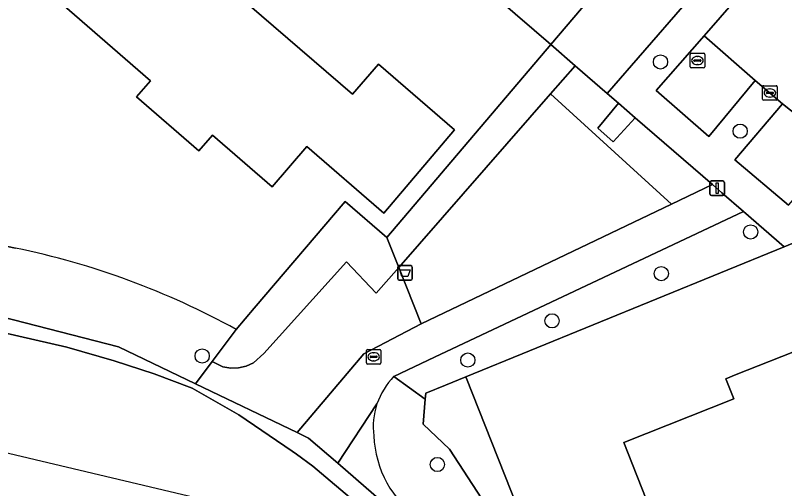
# Model space of a CAD drawing. Extents: x 158472 to 159562, y 388525 to 389606.
# Drawn here: x 158927 to 158979.9, y 388681.9 to 388714.4 of the extents above; entities that cross this region are included whole.
import ezdxf

# ---------------------------------------------------------------- set-up
doc = ezdxf.new("R2010")
doc.units = 0
for name, color, linetype in [('IMGEO_Afvalbak', 7, 'Continuous'), ('IMGEO_Boom', 7, 'Continuous'), ('IMGEO_Erf', 7, 'Continuous'), ('IMGEO_Grasland_overig', 7, 'Continuous'), ('IMGEO_Groenvoorziening', 7, 'Continuous'), ('IMGEO_Hek', 7, 'Continuous'), ('IMGEO_Kolk', 7, 'Continuous'), ('IMGEO_Lichtmast', 7, 'Continuous'), ('IMGEO_Meer_plas_ven_vijver', 7, 'Continuous'), ('IMGEO_Oever', 7, 'Continuous'), ('IMGEO_Pand', 7, 'Continuous'), ('IMGEO_Parkeervlak_open', 7, 'Continuous'), ('IMGEO_Rijbaan_lokaal_open', 7, 'Continuous'), ('IMGEO_Rioolput', 7, 'Continuous'), ('IMGEO_Voetpad_halfverhard', 7, 'Continuous'), ('IMGEO_Voetpad_open', 7, 'Continuous')]:
    doc.layers.add(name, color=color, linetype=linetype)

msp = doc.modelspace()

# ---------------------------------------------------------------- linework, layer by layer
at = {"layer": 'IMGEO_Afvalbak'}
for p, q in [((158953.283, 388696.311), (158953.283, 388697.111)), ((158953.283, 388697.111), (158953.283, 388696.311)), ((158953.383, 388697.211), (158954.173, 388697.211)), ((158954.173, 388697.211), (158953.383, 388697.211)), ((158954.273, 388697.111), (158954.273, 388696.311)), ((158954.273, 388696.311), (158954.273, 388697.111)), ((158954.173, 388696.211), (158953.383, 388696.211)), ((158953.383, 388696.211), (158954.173, 388696.211))]:
    msp.add_line(p, q, dxfattribs=at)
msp.add_lwpolyline([(158953.426, 388696.925), (158954.13, 388696.925), (158953.981, 388696.455), (158953.575, 388696.455), (158953.426, 388696.925)], dxfattribs=at)
for centre, start, end in [((158953.383, 388697.111), 90, 180), ((158953.383, 388697.111), 90, 180), ((158954.173, 388697.111), 0, 90), ((158954.173, 388697.111), 360, 90), ((158953.383, 388696.311), 180, 270), ((158953.383, 388696.311), 180, 270), ((158954.173, 388696.311), 270, 0), ((158954.173, 388696.311), 270, 0)]:
    msp.add_arc(centre, 0.1, start, end, dxfattribs=at)
at = {"layer": 'IMGEO_Boom'}
for centre in [(158971.345, 388711.211), (158976.818, 388706.457), (158977.541, 388699.529), (158971.398, 388696.665), (158963.888, 388693.417), (158939.841, 388691), (158958.097, 388690.716), (158956.006, 388683.538)]:
    msp.add_circle(centre, 0.489, dxfattribs=at)
at = {"layer": 'IMGEO_Erf'}
msp.add_lwpolyline([(158972.794, 388675.002), (158968.815, 388685.052), (158976.383, 388688.049), (158975.832, 388689.439), (158976.549, 388689.723), (158981.197, 388691.563), (158981.762, 388690.136), (158986.773, 388692.12), (158986.344, 388693.09), (158983.493, 388700.013), (158979.849, 388698.505), (158957.964, 388689.565), (158991.293, 388605.352)], dxfattribs=at)
at = {"layer": 'IMGEO_Grasland_overig'}
msp.add_lwpolyline([(158991.293, 388605.352), (158957.964, 388689.565), (158956.571, 388688.996), (158955.214, 388688.441), (158955.178, 388688.038), (158955.022, 388686.321), (158956.851, 388684.593), (158960.645, 388678.761), (158990.911, 388605.19)], close=True, dxfattribs=at)
at = {"layer": 'IMGEO_Groenvoorziening'}
for points in [[(158935.335, 388708.804), (158936.295, 388709.913), (158930.183, 388715.202), (158932.079, 388717.393), (158937.277, 388723.401), (158936.176, 388724.354), (158936.623, 388724.871), (158939.894, 388728.652), (158940.973, 388727.718), (158944.47, 388731.76), (158937.494, 388737.761), (158935.385, 388739.575), (158912.744, 388713.837), (158915.474, 388711.803), (158906.746, 388702.674), (158906.827, 388702.658), (158927.001, 388698.413)], [(158942.183, 388692.819), (158943.421, 388694.275), (158949.668, 388701.621), (158952.533, 388699.142), (158963.801, 388712.401), (158957.749, 388717.64), (158959.012, 388719.093), (158950.945, 388726.175), (158947.213, 388721.861), (158946.464, 388722.509), (158942.565, 388718.003), (158943.314, 388717.355), (158942.113, 388715.967), (158950.17, 388708.996), (158951.954, 388711.059), (158957.178, 388706.539), (158952.334, 388700.826), (158947.044, 388705.403), (158944.647, 388702.633), (158940.541, 388706.185), (158939.609, 388705.107), (158935.335, 388708.804)], [(158874.976, 388708.939), (158873.932, 388709.178), (158855.823, 388713.008), (158854.2, 388713.351), (158849.425, 388714.361), (158844.977, 388715.138), (158832.816, 388718.395), (158827.576, 388719.842), (158825.4, 388720.894), (158822.477, 388717.382), (158829.068, 388715.83), (158855.472, 388709), (158881.899, 388703.44), (158900.441, 388699.272), (158923.645, 388694.298), (158934.089, 388691.624), (158939.378, 388689.077), (158940.531, 388690.615), (158942.183, 388692.819)], [(158927.001, 388698.413), (158906.827, 388702.658), (158906.746, 388702.674), (158906.743, 388702.675), (158874.976, 388708.939)], [(158960.645, 388678.761), (158956.851, 388684.593), (158955.022, 388686.321), (158955.178, 388688.038), (158953.025, 388689.6)]]:
    msp.add_lwpolyline(points, dxfattribs=at)
for points in [[(158953.351, 388697.088), (158963.779, 388709.01), (158965.476, 388710.951), (158963.801, 388712.401), (158952.533, 388699.142)], [(158969.602, 388707.378), (158968.087, 388705.728), (158967.039, 388706.662), (158968.451, 388708.374), (158967.688, 388709.035), (158965.476, 388710.951), (158963.779, 388709.01), (158972.092, 388701.437), (158974.909, 388702.783)], [(158972.092, 388701.437), (158963.779, 388709.01), (158953.351, 388697.088), (158954.892, 388693.217)], [(158940.531, 388690.615), (158941.265, 388690.262), (158941.799, 388690.161), (158942.343, 388690.174), (158942.872, 388690.299), (158943.364, 388690.531), (158944.07, 388691.162), (158949.766, 388697.473), (158951.808, 388695.324), (158953.351, 388697.088), (158952.533, 388699.142), (158949.668, 388701.621), (158943.421, 388694.275), (158942.183, 388692.819)], [(158957.964, 388689.565), (158979.849, 388698.505), (158977.045, 388700.933), (158955.808, 388690.913), (158953.025, 388689.6), (158955.178, 388688.038), (158955.214, 388688.441), (158956.571, 388688.996)], [(158954.892, 388693.217), (158953.351, 388697.088), (158951.808, 388695.324), (158949.766, 388697.473), (158944.07, 388691.162), (158943.364, 388690.531), (158942.872, 388690.299), (158942.343, 388690.174), (158941.799, 388690.161), (158941.265, 388690.262), (158940.531, 388690.615), (158939.378, 388689.077), (158946.371, 388685.73), (158950.963, 388691.154)]]:
    msp.add_lwpolyline(points, close=True, dxfattribs=at)
for centre, radius, start, end in [((158916.265, 388645.877), 53.622, 61.0957, 78.4504), ((158916.265, 388645.877), 53.622, 61.0957, 78.4504), ((158956.889, 388685.909), 5.344, 136.3087, 160.4259), ((158956.531, 388686.131), 4.933, 161.4679, 187.2817), ((158958.93, 388685.8), 7.298, 182.3065, 235.3898)]:
    msp.add_arc(centre, radius, start, end, dxfattribs=at)
at = {"layer": 'IMGEO_Hek'}
for points in [[(158942.183, 388692.819), (158943.421, 388694.275)], [(158956.571, 388688.996), (158955.214, 388688.441), (158955.178, 388688.038)], [(158955.178, 388688.038), (158955.022, 388686.321), (158956.851, 388684.593), (158960.645, 388678.761), (158990.911, 388605.19)]]:
    msp.add_lwpolyline(points, dxfattribs=at)
at = {"layer": 'IMGEO_Kolk'}
for p, q in [((158978.435, 388709.581), (158979.287, 388709.581)), ((158978.36, 388708.655), (158978.36, 388709.507)), ((158978.619, 388709.075), (158978.619, 388709.087)), ((158978.662, 388709.124), (158979.06, 388709.124)), ((158978.848, 388709.361), (158978.873, 388709.361)), ((158979.103, 388709.087), (158979.103, 388709.075)), ((158979.361, 388709.507), (158979.361, 388708.655)), ((158979.287, 388708.581), (158978.435, 388708.581)), ((158979.057, 388709.038), (158978.659, 388709.038)), ((158978.871, 388708.801), (158978.846, 388708.801)), ((158951.127, 388690.52), (158951.127, 388691.372)), ((158951.202, 388691.446), (158952.054, 388691.446)), ((158951.615, 388691.226), (158951.64, 388691.226)), ((158952.128, 388691.372), (158952.128, 388690.52)), ((158951.386, 388690.94), (158951.386, 388690.952)), ((158951.824, 388690.903), (158951.426, 388690.903)), ((158951.429, 388690.989), (158951.827, 388690.989)), ((158951.638, 388690.666), (158951.613, 388690.666)), ((158951.87, 388690.952), (158951.87, 388690.94)), ((158952.054, 388690.446), (158951.202, 388690.446))]:
    msp.add_line(p, q, dxfattribs=at)
for points in [[(158978.435, 388709.581), (158979.287, 388709.581)], [(158978.36, 388708.655), (158978.36, 388709.507)], [(158979.361, 388709.507), (158979.361, 388708.655)], [(158979.287, 388708.581), (158978.435, 388708.581)], [(158951.127, 388690.52), (158951.127, 388691.372)], [(158951.202, 388691.446), (158952.054, 388691.446)], [(158952.128, 388691.372), (158952.128, 388690.52)], [(158952.054, 388690.446), (158951.202, 388690.446)]]:
    msp.add_lwpolyline(points, dxfattribs=at)
for centre, radius, start, end in [((158978.437, 388709.505), 0.0765, 91.552, 178.448), ((158978.437, 388709.505), 0.0765, 91.552, 178.448), ((158979.285, 388709.505), 0.0765, 1.552, 88.448), ((158979.285, 388709.505), 0.0765, 1.552, 88.448), ((158978.659, 388709.084), 0.0403, 85.8775, 175.7526), ((158978.656, 388709.074), 0.0366, 178.938, 274.7102), ((158979.06, 388709.081), 0.043, 264.8664, 352.4533), ((158979.064, 388709.086), 0.0386, 1.7309, 96.639), ((158978.437, 388708.657), 0.0765, 181.552, 268.448), ((158978.437, 388708.657), 0.0765, 181.552, 268.448), ((158979.285, 388708.657), 0.0765, 271.552, 358.448), ((158979.285, 388708.657), 0.0765, 271.552, 358.448), ((158951.204, 388691.37), 0.0765, 91.552, 178.448), ((158951.204, 388691.37), 0.0765, 91.552, 178.448), ((158952.052, 388691.37), 0.0765, 1.552, 88.448), ((158952.052, 388691.37), 0.0765, 1.552, 88.448), ((158951.426, 388690.949), 0.0403, 85.8775, 175.7526), ((158951.423, 388690.939), 0.0366, 178.938, 274.7102), ((158951.827, 388690.946), 0.043, 264.8664, 352.4533), ((158951.831, 388690.951), 0.0386, 1.7309, 96.639), ((158951.204, 388690.522), 0.0765, 181.552, 268.448), ((158951.204, 388690.522), 0.0765, 181.552, 268.448), ((158952.052, 388690.522), 0.0765, 271.552, 358.448), ((158952.052, 388690.522), 0.0765, 271.552, 358.448)]:
    msp.add_arc(centre, radius, start, end, dxfattribs=at)
for centre, major_axis, ratio, start_param, end_param in [((158978.847, 388709.081), (-0.387, 0.002), 0.722429, 4.712389, 7.853982), ((158978.872, 388709.081), (-0.39, 0.002), 0.717154, 1.570796, 4.712389), ((158951.614, 388690.946), (-0.387, 0.002), 0.722429, 4.712389, 7.853982), ((158951.639, 388690.946), (-0.39, 0.002), 0.717154, 1.570796, 4.712389)]:
    msp.add_ellipse(centre, major_axis=major_axis, ratio=ratio, start_param=start_param, end_param=end_param, dxfattribs=at)
at = {"layer": 'IMGEO_Lichtmast'}
for p, q in [((158974.743, 388702.133), (158974.743, 388702.933)), ((158974.743, 388702.933), (158974.743, 388702.133)), ((158974.843, 388703.033), (158975.633, 388703.033)), ((158975.633, 388703.033), (158974.843, 388703.033)), ((158975.733, 388702.933), (158975.733, 388702.133)), ((158975.733, 388702.133), (158975.733, 388702.933)), ((158975.633, 388702.033), (158974.843, 388702.033)), ((158974.843, 388702.033), (158975.633, 388702.033))]:
    msp.add_line(p, q, dxfattribs=at)
msp.add_lwpolyline([(158975.163, 388702.908), (158975.313, 388702.908), (158975.313, 388702.158), (158975.163, 388702.158), (158975.163, 388702.908)], dxfattribs=at)
for centre, start, end in [((158974.843, 388702.933), 90, 180), ((158974.843, 388702.933), 90, 180), ((158975.633, 388702.933), 0, 90), ((158975.633, 388702.933), 360, 90), ((158974.843, 388702.133), 180, 270), ((158974.843, 388702.133), 180, 270), ((158975.633, 388702.133), 270, 0), ((158975.633, 388702.133), 270, 0)]:
    msp.add_arc(centre, 0.1, start, end, dxfattribs=at)
at = {"layer": 'IMGEO_Meer_plas_ven_vijver'}
for points in [[(158980.947, 388617.566), (158968.458, 388647.949), (158964.408, 388658.159), (158962.318, 388663.898), (158960.512, 388667.76), (158958.368, 388671.444), (158956.052, 388674.731), (158953.445, 388677.881), (158950.566, 388680.786), (158947.44, 388683.422), (158946.319, 388684.258), (158946.034, 388684.462), (158942.359, 388686.96), (158939.152, 388688.776), (158936.537, 388689.763), (158933.78, 388690.674), (158930.531, 388691.605), (158890.03, 388700.878), (158870.659, 388705.032), (158857.904, 388707.552), (158827.937, 388714.025)], [(158822.445, 388708.992), (158897.018, 388691.315), (158945.096, 388679.918), (158977.475, 388598.587), (159006.711, 388525.15)]]:
    msp.add_lwpolyline(points, dxfattribs=at)
at = {"layer": 'IMGEO_Oever'}
for points in [[(158954.579, 388678.491), (158952.88, 388680.402), (158949.155, 388683.622), (158947.148, 388685.358), (158946.371, 388685.73), (158939.378, 388689.077), (158934.089, 388691.624), (158923.645, 388694.298), (158900.441, 388699.272), (158881.899, 388703.44), (158855.472, 388709), (158829.068, 388715.83), (158822.477, 388717.382), (158817.461, 388711.355), (158816.717, 388710.349), (158822.146, 388709.062)], [(158827.937, 388714.025), (158857.904, 388707.552), (158870.659, 388705.032), (158890.03, 388700.878), (158930.531, 388691.605), (158933.78, 388690.674), (158936.537, 388689.763), (158939.152, 388688.776), (158942.359, 388686.96), (158946.034, 388684.462), (158946.319, 388684.258), (158947.44, 388683.422), (158950.566, 388680.786), (158953.445, 388677.881), (158956.052, 388674.731), (158958.368, 388671.444), (158960.512, 388667.76), (158962.318, 388663.898), (158964.408, 388658.159), (158968.458, 388647.949), (158980.947, 388617.566), (158986.94, 388603.708), (158987.193, 388603.818), (158963.842, 388663.007)]]:
    msp.add_lwpolyline(points, dxfattribs=at)
at = {"layer": 'IMGEO_Pand'}
msp.add_lwpolyline([(158930.183, 388715.202), (158936.295, 388709.913), (158935.335, 388708.804), (158939.609, 388705.107), (158940.541, 388706.185), (158944.647, 388702.633), (158947.044, 388705.403), (158952.334, 388700.826), (158957.178, 388706.539), (158951.954, 388711.059), (158950.17, 388708.996), (158942.113, 388715.967)], dxfattribs=at)
msp.add_lwpolyline([(158984.692, 388668.208), (158979.9, 388680.312), (158989.883, 388684.264), (158986.773, 388692.12), (158981.762, 388690.136), (158981.197, 388691.563), (158976.549, 388689.723), (158975.832, 388689.439), (158976.383, 388688.049), (158968.815, 388685.052), (158972.794, 388675.002), (158971.458, 388674.473), (158973.545, 388669.202), (158974.938, 388669.754), (158976.789, 388665.079)], close=True, dxfattribs=at)
at = {"layer": 'IMGEO_Parkeervlak_open'}
for points in [[(158960.958, 388721.333), (158959.012, 388719.093), (158957.749, 388717.64), (158963.801, 388712.401), (158966.977, 388716.137)], [(158977.861, 388709.94), (158974.336, 388713.014), (158971.047, 388709.242), (158974.665, 388706.094)], [(158983.578, 388705.284), (158979.73, 388708.331), (158976.454, 388704.484), (158980.152, 388701.366)]]:
    msp.add_lwpolyline(points, close=True, dxfattribs=at)
at = {"layer": 'IMGEO_Rijbaan_lokaal_open'}
msp.add_lwpolyline([(158987.234, 388727.805), (158974.336, 388713.014), (158977.861, 388709.94), (158979.73, 388708.331), (158983.578, 388705.284)], dxfattribs=at)
at = {"layer": 'IMGEO_Rioolput'}
for p, q in [((158973.381, 388710.88), (158973.381, 388711.732)), ((158973.456, 388711.806), (158974.308, 388711.806)), ((158974.382, 388711.732), (158974.382, 388710.88)), ((158973.64, 388711.3), (158973.64, 388711.312)), ((158974.078, 388711.263), (158973.68, 388711.263)), ((158973.683, 388711.349), (158974.081, 388711.349)), ((158973.869, 388711.586), (158973.894, 388711.586)), ((158974.124, 388711.312), (158974.124, 388711.3)), ((158974.308, 388710.806), (158973.456, 388710.806)), ((158973.892, 388711.026), (158973.867, 388711.026))]:
    msp.add_line(p, q, dxfattribs=at)
for points in [[(158973.381, 388710.88), (158973.381, 388711.732)], [(158973.456, 388711.806), (158974.308, 388711.806)], [(158974.382, 388711.732), (158974.382, 388710.88)], [(158974.308, 388710.806), (158973.456, 388710.806)]]:
    msp.add_lwpolyline(points, dxfattribs=at)
for centre, radius, start, end in [((158973.458, 388711.73), 0.0765, 91.552, 178.448), ((158973.458, 388711.73), 0.0765, 91.552, 178.448), ((158974.306, 388711.73), 0.0765, 1.552, 88.448), ((158974.306, 388711.73), 0.0765, 1.552, 88.448), ((158973.68, 388711.309), 0.0403, 85.8775, 175.7526), ((158973.677, 388711.299), 0.0366, 178.938, 274.7102), ((158974.081, 388711.306), 0.043, 264.8664, 352.4533), ((158974.085, 388711.311), 0.0386, 1.7309, 96.639), ((158973.458, 388710.882), 0.0765, 181.552, 268.448), ((158973.458, 388710.882), 0.0765, 181.552, 268.448), ((158974.306, 388710.882), 0.0765, 271.552, 358.448), ((158974.306, 388710.882), 0.0765, 271.552, 358.448)]:
    msp.add_arc(centre, radius, start, end, dxfattribs=at)
for centre, major_axis, ratio, start_param, end_param in [((158973.868, 388711.306), (-0.387, 0.002), 0.722429, 4.712389, 7.853982), ((158973.893, 388711.306), (-0.39, 0.002), 0.717154, 1.570796, 4.712389)]:
    msp.add_ellipse(centre, major_axis=major_axis, ratio=ratio, start_param=start_param, end_param=end_param, dxfattribs=at)
at = {"layer": 'IMGEO_Voetpad_halfverhard'}
for points in [[(158977.045, 388700.933), (158975.562, 388702.217), (158974.909, 388702.783), (158972.092, 388701.437), (158954.892, 388693.217), (158950.963, 388691.154), (158946.371, 388685.73), (158947.148, 388685.358), (158949.155, 388683.622), (158951.854, 388687.699)], [(158953.025, 388689.6), (158955.808, 388690.913), (158977.045, 388700.933)], [(158951.854, 388687.699), (158949.155, 388683.622), (158952.88, 388680.402), (158954.579, 388678.491)]]:
    msp.add_lwpolyline(points, dxfattribs=at)
for centre, radius, start, end in [((158956.889, 388685.909), 5.344, 136.3087, 160.4259), ((158956.531, 388686.131), 4.933, 161.4679, 187.2817), ((158958.93, 388685.8), 7.298, 182.3065, 235.3898)]:
    msp.add_arc(centre, radius, start, end, dxfattribs=at)
at = {"layer": 'IMGEO_Voetpad_open'}
for points in [[(158985.411, 388729.401), (158978.745, 388721.756), (158972.863, 388715.01), (158967.688, 388709.035), (158968.451, 388708.374), (158969.602, 388707.378), (158974.909, 388702.783), (158975.562, 388702.217), (158977.045, 388700.933), (158979.849, 388698.505), (158983.493, 388700.013)], [(158980.152, 388701.366), (158976.454, 388704.484), (158979.73, 388708.331), (158977.861, 388709.94), (158974.665, 388706.094), (158971.047, 388709.242), (158974.336, 388713.014), (158987.234, 388727.805)]]:
    msp.add_lwpolyline(points, dxfattribs=at)
for points in [[(158972.863, 388715.01), (158964.083, 388722.668), (158960.391, 388725.888), (158957.133, 388725.65), (158953.348, 388728.989), (158952.862, 388728.428), (158951.322, 388726.611), (158950.945, 388726.175), (158959.012, 388719.093), (158960.958, 388721.333), (158966.977, 388716.137), (158963.801, 388712.401), (158965.476, 388710.951), (158967.688, 388709.035)], [(158969.602, 388707.378), (158968.451, 388708.374), (158967.039, 388706.662), (158968.087, 388705.728)]]:
    msp.add_lwpolyline(points, close=True, dxfattribs=at)

doc.saveas('drawing.dxf')
